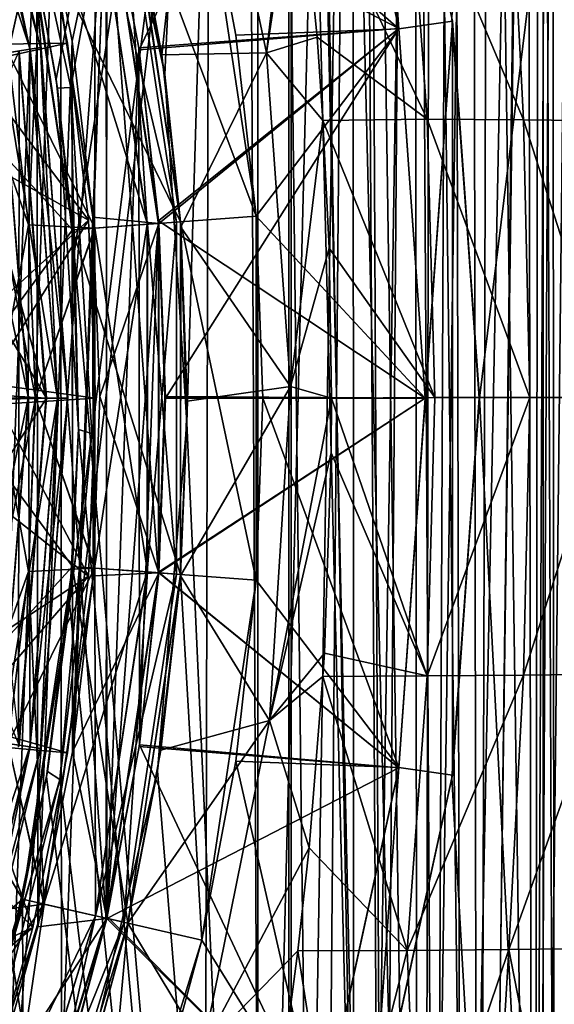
# Model space of a CAD drawing. Header units: metres. Extents: x -104 to 104, y -111 to 38.
# Tile 414 of 656: x 10.13 to 12.6, y -54.8 to -50.25. Entities that reach past the tile are written whole.
import ezdxf

# ---------------------------------------------------------------- set-up
doc = ezdxf.new("R2010")
doc.units = ezdxf.units.M
doc.layers.add('solid_509367_AD153', color=7, linetype='CONTINUOUS')

msp = doc.modelspace()

# ---------------------------------------------------------------- linework, layer by layer
at = {"layer": 'solid_509367_AD153'}
for points in [[(13.306856, -22.336416, 19), (11.061667, -23.528255, 19), (12.973471, -101.476402, 19)], [(11.061667, -23.528255, 19), (8.716386, -24.495298, 19), (10.865863, -104.60051, 19)], [(11.061667, -23.528255, 19), (10.865863, -104.60051, 19), (11.469099, -103.872002, 19)], [(11.061667, -23.528255, 19), (12.523127, -102.308525, 19), (12.973471, -101.476402, 19)], [(11.061667, -23.528255, 19), (12.020115, -103.109818, 19), (12.523127, -102.308525, 19)], [(11.061667, -23.528255, 19), (11.469099, -103.872002, 19), (12.020115, -103.109818, 19)], [(8.716386, -24.495298, 19), (10.215784, -105.289886, 19), (10.865863, -104.60051, 19)], [(8.716386, -24.495298, 19), (9.526628, -105.931458, 19), (10.215784, -105.289886, 19)], [(12.25, -51.999878, -12.956761), (12.122924, -50.245026, -13.20339), (15.078767, -29.021139, -16.186213)], [(12.25, -51.999878, -12.956761), (15.078767, -29.021139, -16.186213), (14.500057, -95.334694, -6.86645)], [(11.226664, -41.205505, 4.40602), (10.796671, -50.505001, 4.417279), (10.457373, -48.925369, 4.426164)], [(11.226664, -41.205505, 4.40602), (10.898956, -52.113827, 4.414601), (10.796671, -50.505001, 4.417279)], [(11.226664, -41.205505, 4.40602), (11.226664, -59.356808, 4.40602), (10.898956, -52.113827, 4.414601)], [(11.68585, -41.205509, 4.349384), (11.226664, -59.356808, 4.40602), (11.226664, -41.205505, 4.40602)], [(11.68585, -41.205509, 4.349384), (11.525623, -59.35471, 4.379417), (11.226664, -59.356808, 4.40602)], [(11.68585, -41.205509, 4.349384), (11.800551, -59.352001, 4.320842), (11.525623, -59.35471, 4.379417)], [(11.68585, -41.205509, 4.349384), (11.94124, -41.205513, 4.277447), (11.800551, -59.352001, 4.320842)], [(11.94124, -41.205513, 4.277447), (12.047309, -59.348671, 4.238317), (11.800551, -59.352001, 4.320842)], [(11.94124, -41.205513, 4.277447), (12.126064, -41.205513, 4.205506), (12.047309, -59.348671, 4.238317)], [(12.126064, -41.205513, 4.205506), (12.166782, -59.346535, 4.187233), (12.047309, -59.348671, 4.238317)], [(12.126064, -41.205513, 4.205506), (12.530448, -41.205513, 3.979754), (12.166782, -59.346535, 4.187233)], [(12.530448, -41.205513, 3.979754), (12.281936, -59.344067, 4.130485), (12.166782, -59.346535, 4.187233)], [(12.530448, -41.205513, 3.979754), (12.505759, -59.338135, 3.996629), (12.281936, -59.344067, 4.130485)], [(12.584671, -41.205513, 3.94107), (12.596953, -59.335312, 3.931987), (12.505759, -59.338135, 3.996629)], [(12.530448, -41.205513, 3.979754), (12.584671, -41.205513, 3.94107), (12.505759, -59.338135, 3.996629)], [(12.584671, -41.205513, 3.94107), (12.883942, -41.205513, 3.680535), (12.596953, -59.335312, 3.931987)], [(11.380906, -44.897438, 8.998019), (10.018361, -48.98542, 8.96234), (10.362363, -50.564564, 8.971348)], [(11.370285, -44.89716, 13.402259), (10.295167, -50.527298, 13.430411), (10.148952, -49.730877, 13.43424)], [(11.370285, -44.89716, 13.402259), (10.378058, -51.330059, 13.428241), (10.295167, -50.527298, 13.430411)], [(11.380906, -44.897438, 8.998019), (10.459471, -52.164043, 8.973891), (10.311593, -53.761772, 8.970018)], [(11.380906, -62.546955, 8.998019), (11.380906, -44.897438, 8.998019), (10.311593, -53.761772, 8.970018)], [(11.380906, -44.897438, 8.998019), (10.362363, -50.564564, 8.971348), (10.459471, -52.164043, 8.973891)], [(11.370285, -44.89716, 13.402259), (11.370285, -62.694336, 13.402259), (10.378058, -51.330059, 13.428241)], [(11.665761, -44.903671, 13.372465), (11.370285, -62.694336, 13.402259), (11.370285, -44.89716, 13.402259)], [(11.665761, -44.903671, 13.372465), (11.6721, -62.694336, 13.371335), (11.370285, -62.694336, 13.402259)], [(11.82448, -62.546955, 9.059795), (11.380906, -44.897438, 8.998019), (11.380906, -62.546955, 8.998019)], [(11.82448, -62.546955, 9.059795), (11.433208, -44.89764, 9.000074), (11.380906, -44.897438, 8.998019)], [(11.82448, -62.546955, 9.059795), (11.734159, -44.902462, 9.038896), (11.433208, -44.89764, 9.000074)], [(11.665761, -44.903671, 13.372465), (11.950929, -44.9156, 13.30013), (11.6721, -62.694336, 13.371335)], [(11.950929, -44.9156, 13.30013), (11.965766, -62.694336, 13.295115), (11.6721, -62.694336, 13.371335)], [(11.996155, -62.546955, 9.112047), (12.02298, -44.913578, 9.121762), (11.734159, -44.902462, 9.038896)], [(11.82448, -62.546955, 9.059795), (11.996155, -62.546955, 9.112047), (11.734159, -44.902462, 9.038896)], [(11.950929, -44.9156, 13.30013), (12.219776, -44.933083, 13.18807), (11.965766, -62.694336, 13.295115)], [(12.219776, -44.933083, 13.18807), (12.244523, -62.694336, 13.175351), (11.965766, -62.694336, 13.295115)], [(11.996155, -62.546955, 9.112047), (12.243587, -62.546955, 9.218933), (12.02298, -44.913578, 9.121762)], [(12.243587, -62.546955, 9.218933), (12.293366, -44.930996, 9.24544), (12.02298, -44.913578, 9.121762)], [(12.219776, -44.933083, 13.18807), (12.470467, -44.956493, 13.037465), (12.244523, -62.694336, 13.175351)], [(12.243587, -62.546955, 9.218933), (12.54606, -62.546955, 9.410616), (12.293366, -44.930996, 9.24544)], [(12.54606, -62.546955, 9.410616), (12.543525, -44.954521, 9.408673), (12.293366, -44.930996, 9.24544)], [(12.470467, -44.956493, 13.037465), (12.501957, -62.694336, 13.0148), (12.244523, -62.694336, 13.175351)], [(12.470467, -44.956493, 13.037465), (12.594496, -44.971294, 12.942549), (12.501957, -62.694336, 13.0148)], [(12.594496, -44.971294, 12.942549), (12.697446, -44.985355, 12.851025), (12.501957, -62.694336, 13.0148)], [(12.616721, -62.546955, 9.467425), (12.767547, -44.983685, 9.608343), (12.543525, -44.954521, 9.408673)], [(12.54606, -62.546955, 9.410616), (12.616721, -62.546955, 9.467425), (12.543525, -44.954521, 9.408673)], [(12.697446, -44.985355, 12.851025), (12.732144, -62.694336, 12.817158), (12.501957, -62.694336, 13.0148)], [(10.052804, -55.945087, -0.9), (10.047226, -48.040676, -0.9), (10.526341, -49.591339, -0.9)], [(10.052804, -55.945087, -9.5), (10.047226, -48.040676, -9.5), (10.314977, -48.806423, -9.5)], [(10.047226, -55.959324, -2.8), (10.526341, -54.408661, -2.8), (10.052804, -48.054913, -2.8)], [(10.526341, -54.408661, -2.8), (10.529774, -49.606472, -2.8), (10.052804, -48.054913, -2.8)], [(11.752441, -48.546791, -9), (11.878026, -50.294125, -9), (11.512596, -48.617264, -9)], [(11.752441, -48.546791, -9), (12.122924, -50.245026, -13.20339), (12.125484, -50.258587, -9)], [(11.752441, -48.546791, -9), (12.125484, -50.258587, -9), (11.878026, -50.294125, -9)], [(10.526341, -49.591339, -9.5), (11.513857, -48.619011, -8.3), (11.877848, -50.292156, -8.3)], [(11.513857, -48.619011, -5.7), (10.529194, -49.596649, -4.5), (10.679363, -50.390278, -4.5)], [(11.877848, -50.292156, -5.7), (11.513857, -48.619011, -5.7), (10.679363, -50.390278, -4.5)], [(11.512596, -48.617264, -9), (11.878026, -50.294125, -9), (10.967939, -49.496639, -8.25)], [(11.513857, -48.619011, -8.3), (11.513857, -48.619011, -5.7), (11.877848, -50.292156, -5.7)], [(11.877848, -50.292156, -8.3), (11.513857, -48.619011, -8.3), (11.877848, -50.292156, -5.7)], [(9.985246, -55.241447, 0.1), (10.206758, -49.543087, 0.1), (9.980656, -48.744343, 0.1)], [(9.843434, -48.801674, 7.151118), (9.797124, -48.816723, 7.514663), (10.174479, -50.388519, 7.514663)], [(9.797661, -48.816547, 6.787406), (9.843434, -48.801674, 7.151118), (10.222573, -50.380905, 7.151118)], [(10.222573, -50.380905, 7.151118), (9.843434, -48.801674, 7.151118), (10.174479, -50.388519, 7.514663)], [(9.836055, -50.368244, -32.599998), (9.452875, -48.842335, -32.599998), (10.187943, -49.553814, -32.099998)], [(9.669415, -48.858215, 6.478376), (9.797661, -48.816547, 6.787406), (10.175037, -50.388432, 6.787406)], [(10.174479, -50.388519, 7.514663), (9.797124, -48.816723, 7.514663), (10.040827, -50.409691, 7.823201)], [(10.175037, -50.388432, 6.787406), (9.797661, -48.816547, 6.787406), (10.222573, -50.380905, 7.151118)], [(10.052804, -55.945087, -9.5), (10.314977, -48.806423, -9.5), (10.319485, -55.178871, -9.5)], [(10.319485, -55.178871, -9.5), (10.314977, -48.806423, -9.5), (10.526341, -49.591339, -9.5)], [(10.041852, -50.409527, 6.478376), (9.669415, -48.858215, 6.478376), (10.175037, -50.388432, 6.787406)], [(10.637019, -49.620121, -0.764509), (10.784015, -50.41412, -0.760303), (10.946093, -48.89362, -0.57009)], [(10.784015, -50.41412, -0.760303), (11.266026, -50.405308, -0.561369), (10.946093, -48.89362, -0.57009)], [(11.394754, -49.307278, -0.506569), (10.946093, -48.89362, -0.57009), (11.266026, -50.405308, -0.561369)], [(10.626715, -49.57452, 5), (10.457373, -48.925369, 4.426164), (10.796671, -50.505001, 4.417279)], [(10.139251, -49.685783, 16.4), (9.679468, -50.469009, 17), (9.319365, -48.969624, 17)], [(10.301004, -50.568462, 8.968478), (10.362363, -50.564564, 8.971348), (10.018361, -48.98542, 8.96234)], [(10.160078, -49.779007, 8.964752), (10.301004, -50.568462, 8.968478), (10.018361, -48.98542, 8.96234)], [(10.187943, -49.553814, -10.3), (9.016853, -49.114899, -9.3), (9.3631, -50.573971, -9.3)], [(11.411818, -49.447941, -0.50722), (11.394754, -49.307278, -0.506569), (11.266026, -50.405308, -0.561369)], [(11.5006, -50.332935, -0.511867), (11.411818, -49.447941, -0.50722), (11.266026, -50.405308, -0.561369)], [(11.917158, -49.443913, -0.399442), (11.411818, -49.447941, -0.50722), (12.008533, -50.712101, -0.388739)], [(12.008533, -50.712101, -0.388739), (11.411818, -49.447941, -0.50722), (11.5006, -50.332935, -0.511867)], [(11.917158, -49.443913, -0.399442), (12.008533, -50.712101, -0.388739), (12.45371, -50.715015, -0.167244)], [(12.388346, -49.447319, -0.185751), (11.917158, -49.443913, -0.399442), (12.45371, -50.715015, -0.167244)], [(12.388346, -49.447319, -0.185751), (12.45371, -50.715015, -0.167244), (12.843684, -50.719166, 0.141225)], [(12.802779, -49.452374, 0.123947), (12.388346, -49.447319, -0.185751), (12.843684, -50.719166, 0.141225)], [(10.967939, -49.496639, -3.6), (11.218543, -51.159286, -3.6), (10.626715, -49.57452, -3.25)], [(11.218543, -51.159286, -8.25), (11.218543, -51.159286, -3.6), (10.967939, -49.496639, -3.6)], [(11.124347, -50.323273, -8.25), (11.218543, -51.159286, -8.25), (10.967939, -49.496639, -3.6)], [(10.967939, -49.496639, -8.25), (11.124347, -50.323273, -8.25), (10.967939, -49.496639, -3.6)], [(11.878026, -50.294125, -9), (11.124347, -50.323273, -8.25), (10.967939, -49.496639, -8.25)], [(10.348476, -50.360779, -10.3), (10.187943, -49.553814, -10.3), (9.3631, -50.573971, -9.3)], [(9.836055, -50.368244, -32.599998), (10.187943, -49.553814, -32.099998), (10.348476, -50.360779, -32.099998)], [(9.985246, -55.241447, 0.1), (10.210252, -54.442261, 0.1), (10.206758, -49.543087, 0.1)], [(10.626715, -49.57452, 5), (10.869521, -51.185444, 5), (10.139251, -49.685783, 5.595877)], [(10.187943, -49.553814, -32.099998), (10.187943, -49.553814, -10.3), (10.348476, -50.360779, -10.3)], [(10.348476, -50.360779, -32.099998), (10.187943, -49.553814, -32.099998), (10.348476, -50.360779, -10.3)], [(10.210252, -54.442261, 0.1), (10.369003, -50.350578, 0.1), (10.206758, -49.543087, 0.1)], [(10.529194, -49.596649, -0.2), (10.206758, -49.543087, 0.1), (10.369003, -50.350578, 0.1)], [(10.626715, -49.57452, 5), (10.796671, -50.505001, 4.417279), (10.869521, -51.185444, 5)], [(10.626715, -49.57452, -3.25), (10.869521, -51.185444, -3.25), (10.637019, -49.620121, -0.764509)], [(11.218543, -51.159286, -3.6), (10.869521, -51.185444, -3.25), (10.626715, -49.57452, -3.25)], [(10.238766, -49.663067, -0.994062), (9.917572, -49.619041, -0.9), (10.07379, -50.404495, -0.9)], [(10.24015, -49.662754, -2.705016), (10.07379, -50.404495, -2.799999), (9.917572, -49.619041, -2.8)], [(10.052804, -55.945087, -0.9), (10.526341, -49.591339, -0.9), (10.529774, -54.393528, -0.9)], [(10.476673, -49.608768, -1.256131), (10.238766, -49.663067, -0.994062), (10.47271, -51.215179, -0.994062)], [(10.24015, -49.662754, -2.705016), (10.477621, -49.608551, -2.442203), (10.717022, -51.196869, -2.442203)], [(10.319485, -55.178871, -9.5), (10.526341, -49.591339, -9.5), (10.529774, -54.393528, -9.5)], [(10.529194, -49.596649, -0.2), (10.369003, -50.350578, 0.1), (10.465277, -51.164223, 0.1)], [(10.769799, -51.192894, -0.2), (10.529194, -49.596649, -0.2), (10.465277, -51.164223, 0.1)], [(10.716051, -51.196941, -1.25613), (10.476673, -49.608768, -1.256131), (10.47271, -51.215179, -0.994062)], [(10.608882, -49.57859, -1.637591), (10.476673, -49.608768, -1.256131), (10.716051, -51.196941, -1.25613)], [(10.477621, -49.608551, -2.442203), (10.609229, -49.578514, -2.060331), (10.851637, -51.186783, -2.060331)], [(10.717022, -51.196869, -2.442203), (10.477621, -49.608551, -2.442203), (10.851637, -51.186783, -2.060331)], [(10.767362, -51.180676, -0.9), (10.526341, -49.591339, -0.9), (10.529194, -49.596649, -0.2)], [(10.529774, -54.393528, -0.9), (10.526341, -49.591339, -0.9), (10.767362, -51.180676, -0.9)], [(10.67757, -50.382477, -9.5), (10.526341, -49.591339, -9.5), (11.877848, -50.292156, -8.3)], [(10.529774, -54.393528, -9.5), (10.526341, -49.591339, -9.5), (10.67757, -50.382477, -9.5)], [(10.526341, -54.408661, -2.8), (10.767362, -52.819324, -2.8), (10.529774, -49.606472, -2.8)], [(10.767362, -51.180676, -0.9), (10.529194, -49.596649, -0.2), (10.769799, -51.192894, -0.2)], [(10.679363, -50.390278, -4.5), (10.529194, -49.596649, -4.5), (10.529774, -49.606472, -2.8)], [(10.767362, -52.819324, -2.8), (10.768544, -51.196266, -2.8), (10.529774, -49.606472, -2.8)], [(10.679363, -50.390278, -4.5), (10.529774, -49.606472, -2.8), (10.768544, -51.196266, -2.8)], [(10.609229, -49.578514, -2.060331), (10.608882, -49.57859, -1.637591), (10.851281, -51.18681, -1.637591)], [(10.851281, -51.18681, -1.637591), (10.608882, -49.57859, -1.637591), (10.716051, -51.196941, -1.25613)], [(10.851637, -51.186783, -2.060331), (10.609229, -49.578514, -2.060331), (10.851281, -51.18681, -1.637591)], [(10.869521, -51.185444, -3.25), (10.784015, -50.41412, -0.760303), (10.637019, -49.620121, -0.764509)], [(10.474125, -51.215073, -2.705016), (10.07379, -50.404495, -2.799999), (10.24015, -49.662754, -2.705016)], [(10.238766, -49.663067, -0.994062), (10.07379, -50.404495, -0.9), (10.167908, -51.199783, -0.9)], [(10.47271, -51.215179, -0.994062), (10.238766, -49.663067, -0.994062), (10.167908, -51.199783, -0.9)], [(10.474125, -51.215073, -2.705016), (10.24015, -49.662754, -2.705016), (10.717022, -51.196869, -2.442203)], [(10.139251, -49.685783, 16.4), (10.370919, -51.222809, 16.4), (9.679468, -50.469009, 17)], [(10.139251, -49.685783, 16.4), (10.148952, -49.730877, 13.43424), (10.295167, -50.527298, 13.430411)], [(10.139251, -49.685783, 16.4), (10.295167, -50.527298, 13.430411), (10.370919, -51.222809, 16.4)], [(10.139251, -49.685783, 5.595877), (10.370919, -51.222809, 5.595877), (10.160078, -49.779007, 8.964752)], [(10.869521, -51.185444, 5), (10.370919, -51.222809, 5.595877), (10.139251, -49.685783, 5.595877)], [(10.370919, -51.222809, 5.595877), (10.301004, -50.568462, 8.968478), (10.160078, -49.779007, 8.964752)], [(12.125484, -50.258587, -9), (11.878026, -53.705875, -9), (11.999045, -52, -9)], [(12.125484, -50.258587, -9), (12.125484, -53.741413, -9), (11.878026, -53.705875, -9)], [(12.125484, -50.258587, -9), (11.999045, -52, -9), (11.878026, -50.294125, -9)], [(12.125484, -50.258587, -9), (12.122924, -50.245026, -13.20339), (12.25, -51.999878, -12.956761)], [(12.125484, -50.258587, -9), (12.25, -51.999878, -12.956761), (12.249025, -52, -9)], [(12.125484, -50.258587, -9), (12.249025, -52, -9), (12.125484, -53.741413, -9)], [(10.767362, -51.180676, -9.5), (10.67757, -50.382477, -9.5), (11.877848, -50.292156, -8.3)], [(11.877848, -50.292156, -5.7), (10.679363, -50.390278, -4.5), (10.769799, -51.192894, -4.5)], [(10.767362, -51.180676, -9.5), (11.877848, -50.292156, -8.3), (12, -52, -8.3)], [(11.877848, -50.292156, -5.7), (10.769799, -51.192894, -4.5), (10.8, -52, -4.5)], [(12, -52, -5.7), (11.877848, -50.292156, -5.7), (10.8, -52, -4.5)], [(11.878026, -50.294125, -9), (11.218543, -51.159286, -8.25), (11.124347, -50.323273, -8.25)], [(11.878026, -50.294125, -9), (11.999045, -52, -9), (11.218543, -51.159286, -8.25)], [(11.877848, -50.292156, -8.3), (11.877848, -50.292156, -5.7), (12, -52, -5.7)], [(12, -52, -8.3), (11.877848, -50.292156, -8.3), (12, -52, -5.7)], [(10.210252, -54.442261, 0.1), (10.371378, -53.634438, 0.1), (10.369003, -50.350578, 0.1)], [(10.371378, -53.634438, 0.1), (10.465277, -51.164223, 0.1), (10.369003, -50.350578, 0.1)], [(11.527583, -50.717667, -0.513803), (11.5006, -50.332935, -0.511867), (11.266026, -50.405308, -0.561369)], [(12.008533, -50.712101, -0.388739), (11.5006, -50.332935, -0.511867), (11.527583, -50.717667, -0.513803)], [(10.445195, -51.177856, -10.3), (10.348476, -50.360779, -10.3), (9.3631, -50.573971, -9.3)], [(9.765272, -51.194263, 4.55), (10.123796, -50.396481, 5), (10.25, -52, 5)], [(10.25, -52, 8.7), (10.123796, -50.396481, 8.7), (9.828115, -50.451176, 9)], [(9.836055, -50.368244, -32.599998), (10.348476, -50.360779, -32.099998), (10.445195, -51.177856, -32.099998)], [(9.977262, -51.932877, -32.599998), (9.836055, -50.368244, -32.599998), (10.445195, -51.177856, -32.099998)], [(10.174479, -50.388519, 7.514663), (10.040827, -50.409691, 7.823201), (10.165986, -52, 7.823201)], [(10.041852, -50.409527, 6.478376), (10.175037, -50.388432, 6.787406), (10.30187, -52, 6.787406)], [(10.25, -52, 5), (10.123796, -50.396481, 5), (10.12444, -50.404476, 6.2)], [(10.12444, -50.404476, 8.1), (10.123796, -50.396481, 8.7), (10.25, -52, 8.7)], [(10.301306, -52, 7.514663), (10.174479, -50.388519, 7.514663), (10.165986, -52, 7.823201)], [(10.222573, -50.380905, 7.151118), (10.174479, -50.388519, 7.514663), (10.301306, -52, 7.514663)], [(10.175037, -50.388432, 6.787406), (10.222573, -50.380905, 7.151118), (10.349999, -52, 7.151117)], [(10.30187, -52, 6.787406), (10.175037, -50.388432, 6.787406), (10.349999, -52, 7.151117)], [(10.349999, -52, 7.151117), (10.222573, -50.380905, 7.151118), (10.301306, -52, 7.514663)], [(10.348476, -50.360779, -32.099998), (10.348476, -50.360779, -10.3), (10.445195, -51.177856, -10.3)], [(10.445195, -51.177856, -32.099998), (10.348476, -50.360779, -32.099998), (10.445195, -51.177856, -10.3)], [(10.529774, -54.393528, -9.5), (10.67757, -50.382477, -9.5), (10.679901, -53.602089, -9.5)], [(10.679901, -53.602089, -9.5), (10.67757, -50.382477, -9.5), (10.767362, -51.180676, -9.5)], [(10.769799, -51.192894, -4.5), (10.679363, -50.390278, -4.5), (10.768544, -51.196266, -2.8)], [(9.841225, -50.441303, 6.273212), (10.041852, -50.409527, 6.478376), (10.167026, -52, 6.478376)], [(9.963896, -52, 6.273212), (9.841225, -50.441303, 6.273212), (10.167026, -52, 6.478376)], [(10.07379, -50.404495, -2.799999), (10.167908, -51.19978, -2.799999), (9.897536, -50.432384, -2.767502)], [(10.199345, -52, -2.799999), (10.02091, -52, -2.767502), (9.897536, -50.432384, -2.767502)], [(10.167908, -51.19978, -2.799999), (10.199345, -52, -2.799999), (9.897536, -50.432384, -2.767502)], [(10.165986, -52, 7.823201), (10.040827, -50.409691, 7.823201), (9.962532, -52, 8.027644)], [(10.167908, -51.199783, -0.9), (10.07379, -50.404495, -0.9), (10.01914, -52, -0.933146)], [(10.167026, -52, 6.478376), (10.041852, -50.409527, 6.478376), (10.30187, -52, 6.787406)], [(10.474125, -51.215073, -2.705016), (10.167908, -51.19978, -2.799999), (10.07379, -50.404495, -2.799999)], [(10.122122, -53.610149, 6.2), (10.247804, -52.007423, 6.2), (10.12444, -50.404476, 6.2)], [(10.122122, -53.610149, 8.1), (10.12444, -50.404476, 8.1), (10.247804, -52.007423, 8.1)], [(10.25, -52, 5), (10.12444, -50.404476, 6.2), (10.247804, -52.007423, 6.2)], [(10.247804, -52.007423, 8.1), (10.12444, -50.404476, 8.1), (10.25, -52, 8.7)], [(10.784015, -50.41412, -0.760303), (10.871387, -51.210724, -0.757815), (11.266026, -50.405308, -0.561369)], [(10.869521, -51.185444, -3.25), (10.871387, -51.210724, -0.757815), (10.784015, -50.41412, -0.760303)], [(10.871387, -51.210724, -0.757815), (11.378201, -51.94656, -0.558311), (11.266026, -50.405308, -0.561369)], [(11.527583, -50.717667, -0.513803), (11.266026, -50.405308, -0.561369), (11.378201, -51.94656, -0.558311)], [(10.370919, -51.222809, 16.4), (9.79922, -52, 17), (9.679468, -50.469009, 17)], [(10.25, -52, 8.7), (9.828115, -50.451176, 9), (9.947867, -52.007206, 9)], [(10.370919, -51.222809, 16.4), (10.295167, -50.527298, 13.430411), (10.378058, -51.330059, 13.428241)], [(10.869521, -51.185444, 5), (10.796671, -50.505001, 4.417279), (10.898956, -52.113827, 4.414601)], [(10.445195, -51.177856, -10.3), (9.3631, -50.573971, -9.3), (9.477274, -52.063763, -9.3)], [(10.301004, -50.568462, 8.968478), (10.398994, -52.144611, 8.971097), (10.362363, -50.564564, 8.971348)], [(10.370919, -51.222809, 5.595877), (10.398994, -52.144611, 8.971097), (10.301004, -50.568462, 8.968478)], [(10.398994, -52.144611, 8.971097), (10.459471, -52.164043, 8.973891), (10.362363, -50.564564, 8.971348)], [(12.008533, -50.712101, -0.388739), (11.527583, -50.717667, -0.513803), (12.043808, -51.997448, -0.384868)], [(12.008533, -50.712101, -0.388739), (12.043808, -51.997448, -0.384868), (12.483182, -51.997456, -0.157923)], [(12.45371, -50.715015, -0.167244), (12.008533, -50.712101, -0.388739), (12.483182, -51.997456, -0.157923)], [(12.45371, -50.715015, -0.167244), (12.483182, -51.997456, -0.157923), (12.866715, -51.997463, 0.154256)], [(12.843684, -50.719166, 0.141225), (12.45371, -50.715015, -0.167244), (12.866715, -51.997463, 0.154256)], [(11.555629, -51.307735, -0.51599), (11.527583, -50.717667, -0.513803), (11.378201, -51.94656, -0.558311)], [(12.043808, -51.997448, -0.384868), (11.527583, -50.717667, -0.513803), (11.555629, -51.307735, -0.51599)], [(10.371378, -53.634438, 0.1), (10.466483, -52.820625, 0.1), (10.465277, -51.164223, 0.1)], [(10.466483, -52.820625, 0.1), (10.497749, -51.992393, 0.1), (10.465277, -51.164223, 0.1)], [(10.769799, -51.192894, -0.2), (10.465277, -51.164223, 0.1), (10.497749, -51.992393, 0.1)], [(11.218543, -51.159286, -3.6), (11.218543, -52.840714, -3.6), (10.869521, -51.185444, -3.25)], [(11.218543, -52.840714, -8.25), (11.218543, -52.840714, -3.6), (11.218543, -51.159286, -3.6)], [(11.25, -52, -8.25), (11.218543, -52.840714, -8.25), (11.218543, -51.159286, -3.6)], [(11.218543, -51.159286, -8.25), (11.25, -52, -8.25), (11.218543, -51.159286, -3.6)], [(11.999045, -52, -9), (11.25, -52, -8.25), (11.218543, -51.159286, -8.25)], [(10.4775, -52, -10.3), (10.445195, -51.177856, -10.3), (9.477274, -52.063763, -9.3)], [(9.799959, -51.971901, 4.55), (9.765272, -51.194263, 4.55), (10.25, -52, 5)], [(9.977262, -51.932877, -32.599998), (10.445195, -51.177856, -32.099998), (10.4775, -52, -32.099998)], [(10.199345, -52, -0.9), (10.167908, -51.199783, -0.9), (10.01914, -52, -0.933146)], [(10.474125, -51.215073, -2.705016), (10.199345, -52, -2.799999), (10.167908, -51.19978, -2.799999)], [(10.47271, -51.215179, -0.994062), (10.167908, -51.199783, -0.9), (10.199345, -52, -0.9)], [(10.474125, -52.784927, -2.705016), (10.199345, -52, -2.799999), (10.474125, -51.215073, -2.705016)], [(10.47271, -52.784821, -0.994062), (10.47271, -51.215179, -0.994062), (10.199345, -52, -0.9)], [(10.869521, -51.185444, 5), (10.869521, -52.814556, 5), (10.370919, -51.222809, 5.595877)], [(10.445195, -51.177856, -32.099998), (10.445195, -51.177856, -10.3), (10.4775, -52, -10.3)], [(10.4775, -52, -32.099998), (10.445195, -51.177856, -32.099998), (10.4775, -52, -10.3)], [(10.716051, -51.196941, -1.25613), (10.47271, -51.215179, -0.994062), (10.47271, -52.784821, -0.994062)], [(10.716051, -52.803059, -1.25613), (10.716051, -51.196941, -1.25613), (10.47271, -52.784821, -0.994062)], [(10.474125, -51.215073, -2.705016), (10.717022, -51.196869, -2.442203), (10.717022, -52.803131, -2.442202)], [(10.474125, -52.784927, -2.705016), (10.474125, -51.215073, -2.705016), (10.717022, -52.803131, -2.442202)], [(10.769799, -52.80711, -0.2), (10.769799, -51.192894, -0.2), (10.497749, -51.992393, 0.1)], [(10.529774, -54.393528, -0.9), (10.767362, -51.180676, -0.9), (10.768544, -52.803734, -0.9)], [(10.679901, -53.602089, -9.5), (10.767362, -51.180676, -9.5), (10.768544, -52.803734, -9.5)], [(10.851281, -51.18681, -1.637591), (10.716051, -51.196941, -1.25613), (10.716051, -52.803059, -1.25613)], [(10.851281, -52.81319, -1.637591), (10.851281, -51.18681, -1.637591), (10.716051, -52.803059, -1.25613)], [(10.717022, -51.196869, -2.442203), (10.851637, -51.186783, -2.060331), (10.851637, -52.813217, -2.060332)], [(10.717022, -52.803131, -2.442202), (10.717022, -51.196869, -2.442203), (10.851637, -52.813217, -2.060332)], [(10.768544, -52.803734, -0.9), (10.767362, -51.180676, -0.9), (10.769799, -51.192894, -0.2)], [(10.797686, -51.992176, -9.5), (10.767362, -51.180676, -9.5), (12, -52, -8.3)], [(10.768544, -52.803734, -9.5), (10.767362, -51.180676, -9.5), (10.797686, -51.992176, -9.5)], [(10.8, -52, -4.5), (10.768544, -51.196266, -2.8), (10.767362, -52.819324, -2.8)], [(10.768544, -52.803734, -0.9), (10.769799, -51.192894, -0.2), (10.769799, -52.80711, -0.2)], [(10.8, -52, -4.5), (10.769799, -51.192894, -4.5), (10.768544, -51.196266, -2.8)], [(10.851637, -51.186783, -2.060331), (10.851281, -51.18681, -1.637591), (10.851281, -52.81319, -1.637591)], [(10.851637, -52.813217, -2.060332), (10.851637, -51.186783, -2.060331), (10.851281, -52.81319, -1.637591)], [(10.869521, -51.185444, 5), (10.898956, -52.113827, 4.414601), (10.869521, -52.814556, 5)], [(10.869521, -51.185444, -3.25), (10.869521, -52.814556, -3.25), (10.871387, -51.210724, -0.757815)], [(11.218543, -52.840714, -3.6), (10.869521, -52.814556, -3.25), (10.869521, -51.185444, -3.25)], [(10.869521, -52.814556, -3.25), (10.899991, -52.013737, -0.757023), (10.871387, -51.210724, -0.757815)], [(10.871387, -51.210724, -0.757815), (10.899991, -52.013737, -0.757023), (11.378201, -51.94656, -0.558311)], [(10.370919, -51.222809, 16.4), (10.370919, -52.777191, 16.4), (9.79922, -52, 17)], [(10.370919, -51.222809, 16.4), (10.378058, -51.330059, 13.428241), (10.398647, -52.141663, 13.427702)], [(10.370919, -51.222809, 16.4), (10.398647, -52.141663, 13.427702), (10.370919, -52.777191, 16.4)], [(10.370919, -51.222809, 5.595877), (10.370919, -52.777191, 5.595877), (10.398994, -52.144611, 8.971097)], [(10.869521, -52.814556, 5), (10.370919, -52.777191, 5.595877), (10.370919, -51.222809, 5.595877)], [(11.370285, -62.694336, 13.402259), (10.398647, -52.141663, 13.427702), (10.378058, -51.330059, 13.428241)], [(11.567171, -51.999546, -0.516961), (11.555629, -51.307735, -0.51599), (11.378201, -51.94656, -0.558311)], [(12.043808, -51.997448, -0.384868), (11.555629, -51.307735, -0.51599), (11.567171, -51.999546, -0.516961)], [(9.857064, -53.501259, -32.599998), (9.977262, -51.932877, -32.599998), (10.445194, -52.822147, -32.099998)], [(9.977262, -51.932877, -32.599998), (10.4775, -52, -32.099998), (10.445194, -52.822147, -32.099998)], [(9.769546, -52.750156, 4.55), (9.799959, -51.971901, 4.55), (10.25, -52, 5)], [(10.869035, -52.821026, -0.757914), (11.280507, -53.4888, -0.560974), (11.378201, -51.94656, -0.558311)], [(10.899991, -52.013737, -0.757023), (10.869035, -52.821026, -0.757914), (11.378201, -51.94656, -0.558311)], [(11.567171, -51.999546, -0.516961), (11.378201, -51.94656, -0.558311), (11.280507, -53.4888, -0.560974)], [(10.445194, -52.822147, -10.3), (10.4775, -52, -10.3), (9.477274, -52.063763, -9.3)], [(10.370919, -52.777191, 16.4), (9.679468, -53.530991, 17), (9.79922, -52, 17)], [(9.769546, -52.750156, 4.55), (10.25, -52, 5), (10.123795, -53.603523, 5)], [(10.165986, -52, 7.823201), (9.962532, -52, 8.027644), (9.839877, -53.558483, 8.027643)], [(10.040826, -53.590309, 7.823201), (10.165986, -52, 7.823201), (9.839877, -53.558483, 8.027643)], [(10.199345, -52, -0.9), (10.01914, -52, -0.933146), (9.895788, -53.567337, -0.933146)], [(10.167908, -52.80022, -0.9), (10.199345, -52, -0.9), (9.895788, -53.567337, -0.933146)], [(10.123795, -53.603523, 8.7), (10.25, -52, 8.7), (9.947867, -52.007206, 9)], [(9.963896, -52, 6.273212), (10.167026, -52, 6.478376), (10.041853, -53.590473, 6.478377)], [(10.167908, -52.800217, -2.799999), (10.07379, -53.595505, -2.799999), (10.02091, -52, -2.767502)], [(10.199345, -52, -2.799999), (10.167908, -52.800217, -2.799999), (10.02091, -52, -2.767502)], [(10.301306, -52, 7.514663), (10.165986, -52, 7.823201), (10.040826, -53.590309, 7.823201)], [(10.174479, -53.611481, 7.514664), (10.301306, -52, 7.514663), (10.040826, -53.590309, 7.823201)], [(10.041853, -53.590473, 6.478377), (10.167026, -52, 6.478376), (10.175037, -53.611568, 6.787406)], [(10.123795, -53.603523, 5), (10.247804, -52.007423, 6.2), (10.122122, -53.610149, 6.2)], [(10.122122, -53.610149, 8.1), (10.247804, -52.007423, 8.1), (10.123795, -53.603523, 8.7)], [(10.123795, -53.603523, 5), (10.25, -52, 5), (10.247804, -52.007423, 6.2)], [(10.247804, -52.007423, 8.1), (10.25, -52, 8.7), (10.123795, -53.603523, 8.7)], [(10.167026, -52, 6.478376), (10.30187, -52, 6.787406), (10.175037, -53.611568, 6.787406)], [(10.47271, -52.784821, -0.994062), (10.199345, -52, -0.9), (10.167908, -52.80022, -0.9)], [(10.474125, -52.784927, -2.705016), (10.167908, -52.800217, -2.799999), (10.199345, -52, -2.799999)], [(10.349999, -52, 7.151117), (10.301306, -52, 7.514663), (10.174479, -53.611481, 7.514664)], [(10.222573, -53.619095, 7.151117), (10.349999, -52, 7.151117), (10.174479, -53.611481, 7.514664)], [(10.175037, -53.611568, 6.787406), (10.30187, -52, 6.787406), (10.222573, -53.619095, 7.151117)], [(10.30187, -52, 6.787406), (10.349999, -52, 7.151117), (10.222573, -53.619095, 7.151117)], [(10.4775, -52, -32.099998), (10.4775, -52, -10.3), (10.445194, -52.822147, -10.3)], [(10.445194, -52.822147, -32.099998), (10.4775, -52, -32.099998), (10.445194, -52.822147, -10.3)], [(10.769799, -52.80711, -0.2), (10.497749, -51.992393, 0.1), (10.466483, -52.820625, 0.1)], [(10.769799, -52.80711, -4.5), (10.8, -52, -4.5), (10.767362, -52.819324, -2.8)], [(10.768544, -52.803734, -9.5), (10.797686, -51.992176, -9.5), (12, -52, -8.3)], [(10.768544, -52.803734, -9.5), (12, -52, -8.3), (11.877848, -53.707848, -8.3)], [(12, -52, -5.7), (10.8, -52, -4.5), (10.769799, -52.80711, -4.5)], [(11.877848, -53.707848, -5.7), (12, -52, -5.7), (10.769799, -52.80711, -4.5)], [(10.869521, -52.814556, -3.25), (10.869035, -52.821026, -0.757914), (10.899991, -52.013737, -0.757023)], [(11.878026, -53.705875, -9), (11.218543, -52.840714, -8.25), (11.25, -52, -8.25)], [(11.999045, -52, -9), (11.878026, -53.705875, -9), (11.25, -52, -8.25)], [(11.565676, -52.252266, -0.516824), (11.567171, -51.999546, -0.516961), (11.280507, -53.4888, -0.560974)], [(12.00824, -53.282829, -0.388912), (11.567171, -51.999546, -0.516961), (11.565676, -52.252266, -0.516824)], [(12.043808, -51.997448, -0.384868), (11.567171, -51.999546, -0.516961), (12.00824, -53.282829, -0.388912)], [(12, -52, -8.3), (12, -52, -5.7), (11.877848, -53.707848, -5.7)], [(11.877848, -53.707848, -8.3), (12, -52, -8.3), (11.877848, -53.707848, -5.7)], [(12.483182, -51.997456, -0.157923), (12.043808, -51.997448, -0.384868), (12.00824, -53.282829, -0.388912)], [(12.483182, -51.997456, -0.157923), (12.00824, -53.282829, -0.388912), (12.45292, -53.279926, -0.16781)], [(12.122959, -53.754738, -12.710132), (12.25, -51.999878, -12.956761), (14.500057, -95.334694, -6.86645)], [(12.249025, -52, -9), (12.25, -51.999878, -12.956761), (12.122959, -53.754738, -12.710132)], [(12.249025, -52, -9), (12.122959, -53.754738, -12.710132), (12.125484, -53.741413, -9)], [(12.866715, -51.997463, 0.154256), (12.483182, -51.997456, -0.157923), (12.45292, -53.279926, -0.16781)], [(12.866715, -51.997463, 0.154256), (12.45292, -53.279926, -0.16781), (12.842569, -53.275799, 0.140071)], [(10.445194, -52.822147, -10.3), (9.477274, -52.063763, -9.3), (9.343143, -53.549984, -9.3)], [(11.226664, -59.356808, 4.40602), (10.763129, -53.72123, 4.418158), (10.898956, -52.113827, 4.414601)], [(10.869521, -52.814556, 5), (10.898956, -52.113827, 4.414601), (10.763129, -53.72123, 4.418158)], [(10.256076, -53.724209, 8.967278), (10.311593, -53.761772, 8.970018), (10.459471, -52.164043, 8.973891)], [(10.358162, -52.931923, 8.969995), (10.256076, -53.724209, 8.967278), (10.459471, -52.164043, 8.973891)], [(11.370285, -62.694336, 13.402259), (10.35669, -52.948059, 13.428801), (10.398647, -52.141663, 13.427702)], [(10.370919, -52.777191, 16.4), (10.398647, -52.141663, 13.427702), (10.35669, -52.948059, 13.428801)], [(10.398994, -52.144611, 8.971097), (10.358162, -52.931923, 8.969995), (10.459471, -52.164043, 8.973891)], [(10.370919, -52.777191, 5.595877), (10.358162, -52.931923, 8.969995), (10.398994, -52.144611, 8.971097)], [(11.533915, -53.177532, -0.514246), (11.565676, -52.252266, -0.516824), (11.280507, -53.4888, -0.560974)], [(12.00824, -53.282829, -0.388912), (11.565676, -52.252266, -0.516824), (11.533915, -53.177532, -0.514246)], [(10.370919, -52.777191, 16.4), (10.139251, -54.314217, 16.4), (9.679468, -53.530991, 17)], [(10.07379, -53.595505, -0.9), (10.167908, -52.80022, -0.9), (9.895788, -53.567337, -0.933146)], [(10.47271, -52.784821, -0.994062), (10.167908, -52.80022, -0.9), (10.07379, -53.595505, -0.9)], [(10.238767, -54.336933, -0.994062), (10.47271, -52.784821, -0.994062), (10.07379, -53.595505, -0.9)], [(10.24015, -54.337246, -2.705016), (10.07379, -53.595505, -2.799999), (10.167908, -52.800217, -2.799999)], [(10.370919, -52.777191, 16.4), (10.251246, -53.750031, 13.431561), (10.139251, -54.314217, 16.4)], [(10.370919, -52.777191, 5.595877), (10.139251, -54.314217, 5.595877), (10.358162, -52.931923, 8.969995)], [(10.626715, -54.42548, 5), (10.139251, -54.314217, 5.595877), (10.370919, -52.777191, 5.595877)], [(10.24015, -54.337246, -2.705016), (10.167908, -52.800217, -2.799999), (10.474125, -52.784927, -2.705016)], [(10.716051, -52.803059, -1.25613), (10.47271, -52.784821, -0.994062), (10.238767, -54.336933, -0.994062)], [(10.476672, -54.391232, -1.256129), (10.716051, -52.803059, -1.25613), (10.238767, -54.336933, -0.994062)], [(10.24015, -54.337246, -2.705016), (10.474125, -52.784927, -2.705016), (10.477622, -54.391449, -2.442202)], [(10.370919, -52.777191, 16.4), (10.35669, -52.948059, 13.428801), (10.251246, -53.750031, 13.431561)], [(10.869521, -52.814556, 5), (10.626715, -54.42548, 5), (10.370919, -52.777191, 5.595877)], [(10.769799, -52.80711, -0.2), (10.466483, -52.820625, 0.1), (10.371378, -53.634438, 0.1)], [(10.529193, -54.403355, -0.2), (10.769799, -52.80711, -0.2), (10.371378, -53.634438, 0.1)], [(10.474125, -52.784927, -2.705016), (10.717022, -52.803131, -2.442202), (10.477622, -54.391449, -2.442202)], [(10.851281, -52.81319, -1.637591), (10.716051, -52.803059, -1.25613), (10.476672, -54.391232, -1.256129)], [(10.477622, -54.391449, -2.442202), (10.717022, -52.803131, -2.442202), (10.609229, -54.421486, -2.060332)], [(10.529774, -54.393528, -0.9), (10.769799, -52.80711, -0.2), (10.529193, -54.403355, -0.2)], [(10.529774, -54.393528, -0.9), (10.768544, -52.803734, -0.9), (10.769799, -52.80711, -0.2)], [(10.717022, -52.803131, -2.442202), (10.851637, -52.813217, -2.060332), (10.609229, -54.421486, -2.060332)], [(10.679363, -53.609722, -4.5), (10.769799, -52.80711, -4.5), (10.767362, -52.819324, -2.8)], [(11.877848, -53.707848, -5.7), (10.769799, -52.80711, -4.5), (10.679363, -53.609722, -4.5)], [(10.679901, -53.602089, -9.5), (10.768544, -52.803734, -9.5), (11.877848, -53.707848, -8.3)], [(10.348476, -53.639221, -10.3), (10.445194, -52.822147, -10.3), (9.343143, -53.549984, -9.3)], [(9.857064, -53.501259, -32.599998), (10.445194, -52.822147, -32.099998), (10.348476, -53.639221, -32.099998)], [(10.445194, -52.822147, -32.099998), (10.445194, -52.822147, -10.3), (10.348476, -53.639221, -10.3)], [(10.348476, -53.639221, -32.099998), (10.445194, -52.822147, -32.099998), (10.348476, -53.639221, -10.3)], [(10.608882, -54.42141, -1.637592), (10.851281, -52.81319, -1.637591), (10.476672, -54.391232, -1.256129)], [(10.679363, -53.609722, -4.5), (10.767362, -52.819324, -2.8), (10.526341, -54.408661, -2.8)], [(10.851637, -52.813217, -2.060332), (10.851281, -52.81319, -1.637591), (10.608882, -54.42141, -1.637592)], [(10.609229, -54.421486, -2.060332), (10.851637, -52.813217, -2.060332), (10.608882, -54.42141, -1.637592)], [(10.869521, -52.814556, 5), (10.763129, -53.72123, 4.418158), (10.626715, -54.42548, 5)], [(10.869521, -52.814556, -3.25), (10.626715, -54.42548, -3.25), (10.869035, -52.821026, -0.757914)], [(10.967939, -54.503361, -3.6), (10.626715, -54.42548, -3.25), (10.869521, -52.814556, -3.25)], [(10.626715, -54.42548, -3.25), (10.77805, -53.625923, -0.760502), (10.869035, -52.821026, -0.757914)], [(10.869035, -52.821026, -0.757914), (10.77805, -53.625923, -0.760502), (11.280507, -53.4888, -0.560974)], [(11.218543, -52.840714, -3.6), (10.967939, -54.503361, -3.6), (10.869521, -52.814556, -3.25)], [(10.967939, -54.503361, -8.25), (10.967939, -54.503361, -3.6), (11.218543, -52.840714, -3.6)], [(11.124347, -53.676727, -8.25), (10.967939, -54.503361, -8.25), (11.218543, -52.840714, -3.6)], [(11.218543, -52.840714, -8.25), (11.124347, -53.676727, -8.25), (11.218543, -52.840714, -3.6)], [(11.878026, -53.705875, -9), (11.124347, -53.676727, -8.25), (11.218543, -52.840714, -8.25)], [(10.139251, -54.314217, 5.595877), (10.256076, -53.724209, 8.967278), (10.358162, -52.931923, 8.969995)], [(11.370285, -62.694336, 13.402259), (10.251246, -53.750031, 13.431561), (10.35669, -52.948059, 13.428801)], [(11.527558, -53.285557, -0.513761), (11.533915, -53.177532, -0.514246), (11.280507, -53.4888, -0.560974)], [(12.00824, -53.282829, -0.388912), (11.533915, -53.177532, -0.514246), (11.527558, -53.285557, -0.513761)], [(11.463733, -54.077988, -0.509666), (11.527558, -53.285557, -0.513761), (11.280507, -53.4888, -0.560974)], [(11.915931, -54.551109, -0.399928), (11.527558, -53.285557, -0.513761), (11.463733, -54.077988, -0.509666)], [(12.00824, -53.282829, -0.388912), (11.527558, -53.285557, -0.513761), (11.915931, -54.551109, -0.399928)], [(12.45292, -53.279926, -0.16781), (11.915931, -54.551109, -0.399928), (12.385603, -54.547718, -0.187452)], [(12.45292, -53.279926, -0.16781), (12.00824, -53.282829, -0.388912), (11.915931, -54.551109, -0.399928)], [(12.842569, -53.275799, 0.140071), (12.385603, -54.547718, -0.187452), (12.79906, -54.542686, 0.120407)], [(12.842569, -53.275799, 0.140071), (12.45292, -53.279926, -0.16781), (12.385603, -54.547718, -0.187452)], [(10.626714, -54.425484, -0.764803), (10.974783, -55.003441, -0.569308), (11.280507, -53.4888, -0.560974)], [(10.77805, -53.625923, -0.760502), (10.626714, -54.425484, -0.764803), (11.280507, -53.4888, -0.560974)], [(11.463733, -54.077988, -0.509666), (11.280507, -53.4888, -0.560974), (10.974783, -55.003441, -0.569308)], [(10.139251, -54.314217, 16.4), (9.319365, -55.030376, 17), (9.679468, -53.530991, 17)], [(9.492551, -55.037312, -32.599998), (9.857064, -53.501259, -32.599998), (10.187943, -54.44619, -32.099998)], [(9.857064, -53.501259, -32.599998), (10.348476, -53.639221, -32.099998), (10.187943, -54.44619, -32.099998)], [(10.187943, -54.44619, -10.3), (9.343143, -53.549984, -9.3), (8.979166, -54.999424, -9.3)], [(10.187943, -54.44619, -10.3), (10.348476, -53.639221, -10.3), (9.343143, -53.549984, -9.3)], [(10.174479, -53.611481, 7.514664), (10.040826, -53.590309, 7.823201), (9.668427, -55.141464, 7.823201)], [(9.797124, -55.183277, 7.514664), (10.174479, -53.611481, 7.514664), (9.668427, -55.141464, 7.823201)], [(10.222573, -53.619095, 7.151117), (10.174479, -53.611481, 7.514664), (9.797124, -55.183277, 7.514664)], [(9.843434, -55.198326, 7.151117), (10.222573, -53.619095, 7.151117), (9.797124, -55.183277, 7.514664)], [(10.041853, -53.590473, 6.478377), (10.175037, -53.611568, 6.787406), (9.797662, -55.183453, 6.787406)], [(9.797662, -55.183453, 6.787406), (10.175037, -53.611568, 6.787406), (9.843434, -55.198326, 7.151117)], [(10.175037, -53.611568, 6.787406), (10.222573, -53.619095, 7.151117), (9.843434, -55.198326, 7.151117)], [(10.238767, -54.336933, -0.994062), (10.07379, -53.595505, -0.9), (9.917572, -54.380959, -0.9)], [(10.24015, -54.337246, -2.705016), (9.917572, -54.380959, -2.8), (10.07379, -53.595505, -2.799999)], [(10.529193, -54.403355, -4.5), (10.679363, -53.609722, -4.5), (10.526341, -54.408661, -2.8)], [(11.877848, -53.707848, -5.7), (10.679363, -53.609722, -4.5), (10.529193, -54.403355, -4.5)], [(10.529774, -54.393528, -9.5), (10.679901, -53.602089, -9.5), (11.513856, -55.380993, -8.3)], [(10.626715, -54.42548, -3.25), (10.626714, -54.425484, -0.764803), (10.77805, -53.625923, -0.760502)], [(10.679901, -53.602089, -9.5), (11.877848, -53.707848, -8.3), (11.513856, -55.380993, -8.3)], [(10.348476, -53.639221, -32.099998), (10.348476, -53.639221, -10.3), (10.187943, -54.44619, -10.3)], [(10.187943, -54.44619, -32.099998), (10.348476, -53.639221, -32.099998), (10.187943, -54.44619, -10.3)], [(10.529193, -54.403355, -0.2), (10.371378, -53.634438, 0.1), (10.210252, -54.442261, 0.1)], [(11.513856, -55.380993, -5.7), (11.877848, -53.707848, -5.7), (10.529193, -54.403355, -4.5)], [(11.512596, -55.382736, -9), (10.967939, -54.503361, -8.25), (11.124347, -53.676727, -8.25)], [(11.878026, -53.705875, -9), (11.512596, -55.382736, -9), (11.124347, -53.676727, -8.25)], [(11.752441, -55.453209, -9), (11.512596, -55.382736, -9), (11.878026, -53.705875, -9)], [(11.877848, -53.707848, -8.3), (11.877848, -53.707848, -5.7), (11.513856, -55.380993, -5.7)], [(11.513856, -55.380993, -8.3), (11.877848, -53.707848, -8.3), (11.513856, -55.380993, -5.7)], [(12.125484, -53.741413, -9), (11.752441, -55.453209, -9), (11.878026, -53.705875, -9)], [(9.867044, -55.286556, 8.957053), (9.922755, -55.316799, 8.959836), (10.311593, -53.761772, 8.970018)], [(10.091991, -54.51231, 8.962948), (9.867044, -55.286556, 8.957053), (10.311593, -53.761772, 8.970018)], [(11.380906, -62.546955, 8.998019), (10.311593, -53.761772, 8.970018), (9.922755, -55.316799, 8.959836)], [(11.370285, -62.694336, 13.402259), (10.083771, -54.544086, 13.435947), (10.251246, -53.750031, 13.431561)], [(10.139251, -54.314217, 16.4), (10.251246, -53.750031, 13.431561), (10.083771, -54.544086, 13.435947)], [(10.256076, -53.724209, 8.967278), (10.091991, -54.51231, 8.962948), (10.311593, -53.761772, 8.970018)], [(10.139251, -54.314217, 5.595877), (10.091991, -54.51231, 8.962948), (10.256076, -53.724209, 8.967278)], [(11.226664, -59.356808, 4.40602), (10.390115, -55.294399, 4.427925), (10.763129, -53.72123, 4.418158)], [(10.626715, -54.42548, 5), (10.763129, -53.72123, 4.418158), (10.390115, -55.294399, 4.427925)], [(11.748465, -55.467686, -12.469393), (12.122959, -53.754738, -12.710132), (14.500057, -95.334694, -6.86645)], [(11.752441, -55.453209, -9), (12.122959, -53.754738, -12.710132), (11.748465, -55.467686, -12.469393)], [(12.125484, -53.741413, -9), (12.122959, -53.754738, -12.710132), (11.752441, -55.453209, -9)], [(11.411598, -54.553474, -0.507219), (11.463733, -54.077988, -0.509666), (10.974783, -55.003441, -0.569308)], [(11.915931, -54.551109, -0.399928), (11.463733, -54.077988, -0.509666), (11.411598, -54.553474, -0.507219)], [(10.139251, -54.314217, 16.4), (9.681087, -55.799545, 16.4), (9.319365, -55.030376, 17)], [(10.139251, -54.314217, 16.4), (9.856546, -55.317577, 13.441897), (9.681087, -55.799545, 16.4)], [(10.139251, -54.314217, 5.595877), (9.681087, -55.799545, 5.595877), (10.091991, -54.51231, 8.962948)], [(10.146523, -55.982216, 5), (9.681087, -55.799545, 5.595877), (10.139251, -54.314217, 5.595877)], [(10.238767, -54.336933, -0.994062), (9.917572, -54.380959, -0.9), (9.700217, -55.151741, -0.9)], [(9.776106, -55.836838, -0.994062), (10.238767, -54.336933, -0.994062), (9.700217, -55.151741, -0.9)], [(10.476672, -54.391232, -1.256129), (10.238767, -54.336933, -0.994062), (9.776106, -55.836838, -0.994062)], [(9.777428, -55.837357, -2.705016), (9.917572, -54.380959, -2.8), (10.24015, -54.337246, -2.705016)], [(9.777428, -55.837357, -2.705016), (10.24015, -54.337246, -2.705016), (10.004169, -55.926346, -2.442201)], [(10.139251, -54.314217, 16.4), (10.083771, -54.544086, 13.435947), (9.856546, -55.317577, 13.441897)], [(10.24015, -54.337246, -2.705016), (10.477622, -54.391449, -2.442202), (10.004169, -55.926346, -2.442201)], [(10.626715, -54.42548, 5), (10.146523, -55.982216, 5), (10.139251, -54.314217, 5.595877)], [(10.003262, -55.925991, -1.256129), (10.476672, -54.391232, -1.256129), (9.776106, -55.836838, -0.994062)], [(10.608882, -54.42141, -1.637592), (10.476672, -54.391232, -1.256129), (10.003262, -55.925991, -1.256129)], [(10.004169, -55.926346, -2.442201), (10.477622, -54.391449, -2.442202), (10.129828, -55.975666, -2.060332)], [(10.052804, -55.945087, -0.9), (10.529774, -54.393528, -0.9), (10.529193, -54.403355, -0.2)], [(10.477622, -54.391449, -2.442202), (10.609229, -54.421486, -2.060332), (10.129828, -55.975666, -2.060332)], [(10.319485, -55.178871, -9.5), (10.529774, -54.393528, -9.5), (11.513856, -55.380993, -8.3)], [(10.529193, -54.403355, -0.2), (10.210252, -54.442261, 0.1), (9.985246, -55.241447, 0.1)], [(10.053331, -55.945953, -0.2), (10.529193, -54.403355, -0.2), (9.985246, -55.241447, 0.1)], [(10.129498, -55.975536, -1.637592), (10.608882, -54.42141, -1.637592), (10.003262, -55.925991, -1.256129)], [(10.320127, -55.183552, -4.5), (10.526341, -54.408661, -2.8), (10.047226, -55.959324, -2.8)], [(10.052804, -55.945087, -0.9), (10.529193, -54.403355, -0.2), (10.053331, -55.945953, -0.2)], [(10.609229, -54.421486, -2.060332), (10.608882, -54.42141, -1.637592), (10.129498, -55.975536, -1.637592)], [(10.129828, -55.975666, -2.060332), (10.609229, -54.421486, -2.060332), (10.129498, -55.975536, -1.637592)], [(10.626715, -54.42548, 5), (10.390115, -55.294399, 4.427925), (10.146523, -55.982216, 5)], [(10.626715, -54.42548, -3.25), (10.146523, -55.982216, -3.25), (10.626714, -54.425484, -0.764803)], [(10.47233, -56.110088, -3.6), (10.146523, -55.982216, -3.25), (10.626715, -54.42548, -3.25)], [(10.146523, -55.982216, -3.25), (10.414223, -55.217758, -0.770885), (10.626714, -54.425484, -0.764803)], [(10.320127, -55.183552, -4.5), (10.529193, -54.403355, -4.5), (10.526341, -54.408661, -2.8)], [(11.513856, -55.380993, -5.7), (10.529193, -54.403355, -4.5), (10.320127, -55.183552, -4.5)], [(10.626714, -54.425484, -0.764803), (10.414223, -55.217758, -0.770885), (10.974783, -55.003441, -0.569308)], [(10.967939, -54.503361, -3.6), (10.47233, -56.110088, -3.6), (10.626715, -54.42548, -3.25)], [(9.964585, -55.238064, -10.3), (10.187943, -54.44619, -10.3), (8.979166, -54.999424, -9.3)], [(9.492551, -55.037312, -32.599998), (10.187943, -54.44619, -32.099998), (9.964585, -55.238064, -32.099998)], [(10.187943, -54.44619, -32.099998), (10.187943, -54.44619, -10.3), (9.964585, -55.238064, -10.3)], [(9.964585, -55.238064, -32.099998), (10.187943, -54.44619, -32.099998), (9.964585, -55.238064, -10.3)], [(10.47233, -56.110088, -8.25), (10.47233, -56.110088, -3.6), (10.967939, -54.503361, -3.6)], [(10.750194, -55.315994, -8.25), (10.47233, -56.110088, -8.25), (10.967939, -54.503361, -3.6)], [(10.967939, -54.503361, -8.25), (10.750194, -55.315994, -8.25), (10.967939, -54.503361, -3.6)], [(11.512596, -55.382736, -9), (10.750194, -55.315994, -8.25), (10.967939, -54.503361, -8.25)], [(11.370285, -62.694336, 13.402259), (9.856546, -55.317577, 13.441897), (10.083771, -54.544086, 13.435947)], [(11.361221, -54.942909, -0.505706), (11.411598, -54.553474, -0.507219), (10.974783, -55.003441, -0.569308)], [(11.60418, -55.785046, -0.466576), (11.411598, -54.553474, -0.507219), (11.361221, -54.942909, -0.505706)], [(11.915931, -54.551109, -0.399928), (11.411598, -54.553474, -0.507219), (11.60418, -55.785046, -0.466576)], [(11.915931, -54.551109, -0.399928), (11.60418, -55.785046, -0.466576), (11.967952, -55.785046, -0.369103)], [(12.385603, -54.547718, -0.187452), (11.915931, -54.551109, -0.399928), (11.967952, -55.785046, -0.369103)], [(12.385603, -54.547718, -0.187452), (11.967952, -55.785046, -0.369103), (12.311997, -55.785046, -0.215924)], [(12.385603, -54.547718, -0.187452), (12.311997, -55.785046, -0.215924), (12.627844, -55.785046, -0.01081)], [(12.79906, -54.542686, 0.120407), (12.385603, -54.547718, -0.187452), (12.627844, -55.785046, -0.01081)]]:
    msp.add_3dface(points, dxfattribs=at)

doc.saveas('drawing.dxf')
